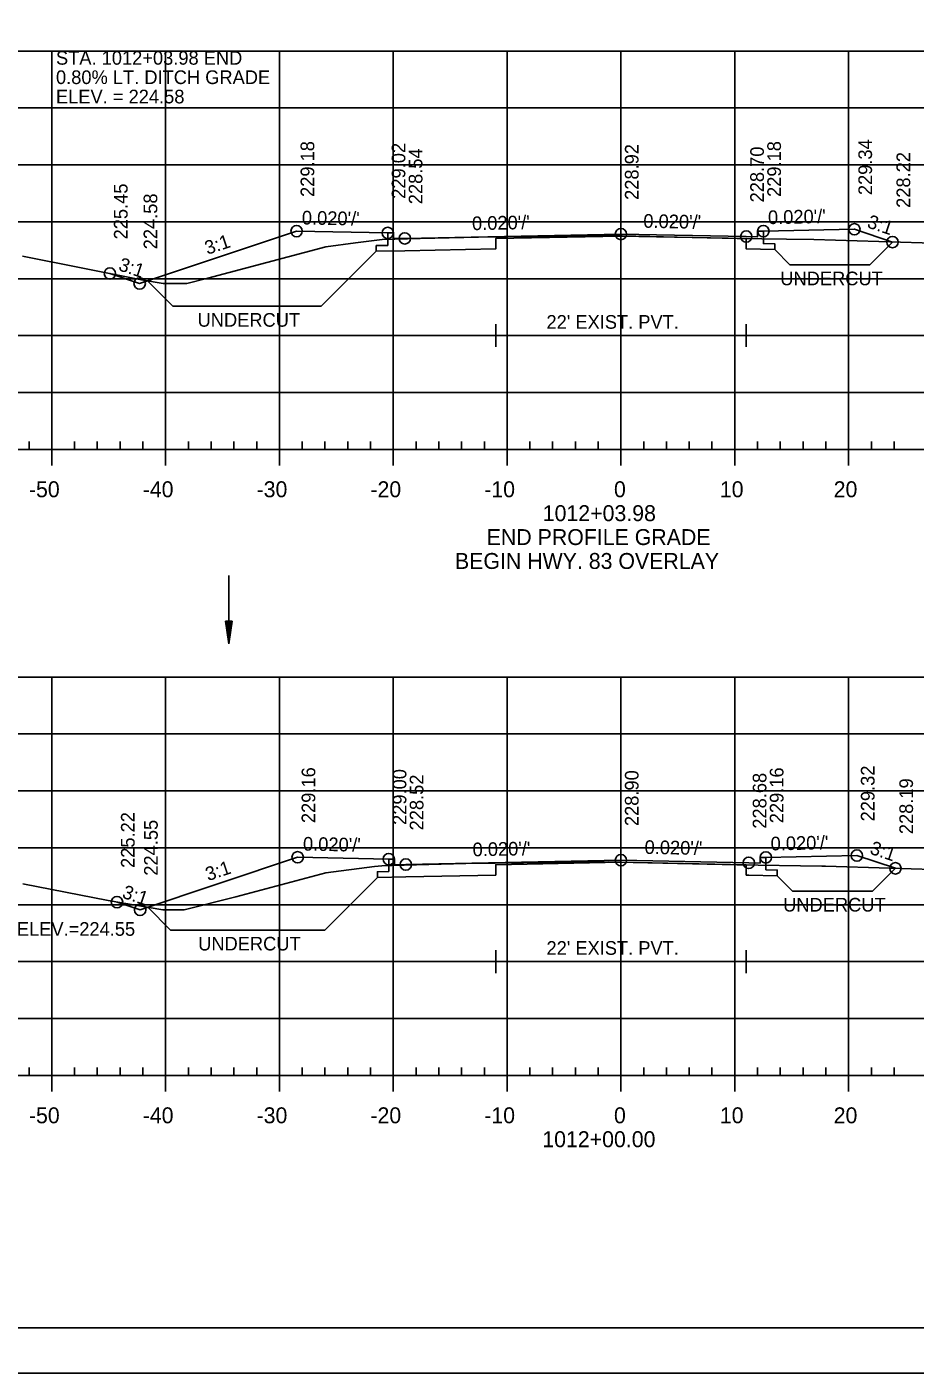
# Model space of a CAD drawing. Extents: x 1386544 to 1388153, y 379785 to 390999.
# Drawn here: x 1387314.3 to 1387392.4, y 381437.2 to 381555.5 of the extents above; entities that cross this region are included whole.
import ezdxf

# ---------------------------------------------------------------- set-up
doc = ezdxf.new("R2010")
doc.units = 0
for name, color, linetype in [('R_Alt Surface', 7, 'Continuous'), ('R_Axis', 7, 'Continuous'), ('R_Axis Annot', 7, 'Continuous'), ('R_Border', 7, 'Continuous'), ('R_Dimension', 7, 'Continuous'), ('R_Exist Surface', 7, 'Continuous'), ('R_Fin Surface', 7, 'Continuous'), ('R_Fin Surface Annot', 7, 'Continuous'), ('R_Grid', 7, 'Continuous'), ('R_No Plot', 7, 'Continuous'), ('R_Water', 7, 'Continuous'), ('R_Xsect Elev', 7, 'Continuous'), ('R_Xsect Slope', 7, 'Continuous')]:
    doc.layers.add(name, color=color, linetype=linetype)

msp = doc.modelspace()

# ---------------------------------------------------------------- linework, layer by layer
at = {"layer": 'R_Alt Surface'}
for points in [[(1387379.02, 381537.53), (1387379.02, 381536.44), (1387380.02, 381536.42), (1387380.02, 381535.92), (1387377.52, 381535.97), (1387377.52, 381535.96), (1387377.51, 381536.88), (1387366.51, 381537.1), (1387355.51, 381536.88), (1387355.51, 381535.96), (1387347.52, 381535.81), (1387345.02, 381535.76), (1387345.02, 381536.26), (1387346.02, 381536.28), (1387346.02, 381537.37)], [(1387355.51, 381529.35), (1387355.51, 381527.35)], [(1387377.51, 381529.35), (1387377.51, 381527.35)], [(1387355.51, 381528.35), (1387377.51, 381528.35)], [(1387379.24, 381482.51), (1387379.24, 381481.42), (1387380.24, 381481.4), (1387380.24, 381480.9), (1387377.74, 381480.95), (1387377.52, 381480.95), (1387377.51, 381481.87), (1387366.51, 381482.09), (1387355.51, 381481.87), (1387355.51, 381480.95), (1387347.61, 381480.8), (1387345.11, 381480.75), (1387345.11, 381481.25), (1387346.11, 381481.27), (1387346.11, 381482.36)], [(1387355.51, 381474.35), (1387355.51, 381472.35)], [(1387355.51, 381473.35), (1387377.51, 381473.35)], [(1387377.51, 381474.35), (1387377.51, 381472.35)]]:
    msp.add_lwpolyline(points, dxfattribs=at)
at = {"layer": 'R_Axis'}
for p, q in [((1387221.51, 381518.35), (1387511.51, 381518.35)), ((1387314.51, 381518.35), (1387314.51, 381519.05)), ((1387316.51, 381516.95), (1387316.51, 381518.35)), ((1387318.51, 381518.35), (1387318.51, 381519.05)), ((1387320.51, 381518.35), (1387320.51, 381519.05)), ((1387322.51, 381518.35), (1387322.51, 381519.05)), ((1387324.51, 381518.35), (1387324.51, 381519.05)), ((1387326.51, 381516.95), (1387326.51, 381518.35)), ((1387328.51, 381518.35), (1387328.51, 381519.05)), ((1387330.51, 381518.35), (1387330.51, 381519.05)), ((1387332.51, 381518.35), (1387332.51, 381519.05)), ((1387334.51, 381518.35), (1387334.51, 381519.05)), ((1387336.51, 381516.95), (1387336.51, 381518.35)), ((1387338.51, 381518.35), (1387338.51, 381519.05)), ((1387340.51, 381518.35), (1387340.51, 381519.05)), ((1387342.51, 381518.35), (1387342.51, 381519.05)), ((1387344.51, 381518.35), (1387344.51, 381519.05)), ((1387346.51, 381516.95), (1387346.51, 381518.35)), ((1387348.51, 381518.35), (1387348.51, 381519.05)), ((1387350.51, 381518.35), (1387350.51, 381519.05)), ((1387352.51, 381518.35), (1387352.51, 381519.05)), ((1387354.51, 381518.35), (1387354.51, 381519.05)), ((1387356.51, 381516.95), (1387356.51, 381518.35)), ((1387358.51, 381518.35), (1387358.51, 381519.05)), ((1387360.51, 381518.35), (1387360.51, 381519.05)), ((1387362.51, 381518.35), (1387362.51, 381519.05)), ((1387364.51, 381518.35), (1387364.51, 381519.05)), ((1387366.51, 381516.95), (1387366.51, 381518.35)), ((1387368.51, 381518.35), (1387368.51, 381519.05)), ((1387370.51, 381518.35), (1387370.51, 381519.05)), ((1387372.51, 381518.35), (1387372.51, 381519.05)), ((1387374.51, 381518.35), (1387374.51, 381519.05)), ((1387376.51, 381516.95), (1387376.51, 381518.35)), ((1387378.51, 381518.35), (1387378.51, 381519.05)), ((1387380.51, 381518.35), (1387380.51, 381519.05)), ((1387382.51, 381518.35), (1387382.51, 381519.05)), ((1387384.51, 381518.35), (1387384.51, 381519.05)), ((1387386.51, 381516.95), (1387386.51, 381518.35)), ((1387388.51, 381518.35), (1387388.51, 381519.05)), ((1387390.51, 381518.35), (1387390.51, 381519.05)), ((1387314.51, 381463.35), (1387314.51, 381464.05)), ((1387318.51, 381463.35), (1387318.51, 381464.05)), ((1387320.51, 381463.35), (1387320.51, 381464.05)), ((1387322.51, 381463.35), (1387322.51, 381464.05)), ((1387324.51, 381463.35), (1387324.51, 381464.05)), ((1387328.51, 381463.35), (1387328.51, 381464.05)), ((1387330.51, 381463.35), (1387330.51, 381464.05)), ((1387332.51, 381463.35), (1387332.51, 381464.05)), ((1387334.51, 381463.35), (1387334.51, 381464.05)), ((1387338.51, 381463.35), (1387338.51, 381464.05)), ((1387340.51, 381463.35), (1387340.51, 381464.05)), ((1387342.51, 381463.35), (1387342.51, 381464.05)), ((1387344.51, 381463.35), (1387344.51, 381464.05)), ((1387348.51, 381463.35), (1387348.51, 381464.05)), ((1387350.51, 381463.35), (1387350.51, 381464.05)), ((1387352.51, 381463.35), (1387352.51, 381464.05)), ((1387354.51, 381463.35), (1387354.51, 381464.05)), ((1387358.51, 381463.35), (1387358.51, 381464.05)), ((1387360.51, 381463.35), (1387360.51, 381464.05)), ((1387362.51, 381463.35), (1387362.51, 381464.05)), ((1387364.51, 381463.35), (1387364.51, 381464.05)), ((1387368.51, 381463.35), (1387368.51, 381464.05)), ((1387370.51, 381463.35), (1387370.51, 381464.05)), ((1387372.51, 381463.35), (1387372.51, 381464.05)), ((1387374.51, 381463.35), (1387374.51, 381464.05)), ((1387378.51, 381463.35), (1387378.51, 381464.05)), ((1387380.51, 381463.35), (1387380.51, 381464.05)), ((1387382.51, 381463.35), (1387382.51, 381464.05)), ((1387384.51, 381463.35), (1387384.51, 381464.05)), ((1387388.51, 381463.35), (1387388.51, 381464.05)), ((1387390.51, 381463.35), (1387390.51, 381464.05)), ((1387221.51, 381463.35), (1387511.51, 381463.35)), ((1387316.51, 381461.95), (1387316.51, 381463.35)), ((1387326.51, 381461.95), (1387326.51, 381463.35)), ((1387336.51, 381461.95), (1387336.51, 381463.35)), ((1387346.51, 381461.95), (1387346.51, 381463.35)), ((1387356.51, 381461.95), (1387356.51, 381463.35)), ((1387366.51, 381461.95), (1387366.51, 381463.35)), ((1387376.51, 381461.95), (1387376.51, 381463.35)), ((1387386.51, 381461.95), (1387386.51, 381463.35))]:
    msp.add_line(p, q, dxfattribs=at)
at = {"layer": 'R_Border'}
msp.add_line((1387524.69, 381441.19), (1387208.51, 381441.19), dxfattribs=at)
at = {"layer": 'R_Dimension'}
for p, q in [((1387390.37, 381536.57), (1387388.37, 381534.57)), ((1387345.02, 381535.76), (1387340.19, 381530.93)), ((1387380.02, 381535.92), (1387381.36, 381534.57)), ((1387324.92, 381533.16), (1387327.15, 381530.93)), ((1387345.11, 381480.75), (1387340.5, 381476.13)), ((1387380.24, 381480.9), (1387381.59, 381479.55)), ((1387390.62, 381481.55), (1387388.62, 381479.55)), ((1387324.94, 381478.13), (1387326.94, 381476.13))]:
    msp.add_line(p, q, dxfattribs=at)
for points in [[(1387388.37, 381534.57), (1387381.36, 381534.57)], [(1387327.15, 381530.93), (1387340.19, 381530.93)], [(1387388.62, 381479.55), (1387381.59, 381479.55)], [(1387326.94, 381476.13), (1387340.5, 381476.13)]]:
    msp.add_lwpolyline(points, dxfattribs=at)
at = {"layer": 'R_Exist Surface'}
for points in [[(1387313.94, 381535.34), (1387324.39, 381533.25), (1387326.29, 381532.94), (1387326.51, 381532.93), (1387328.36, 381532.93), (1387330.23, 381533.4), (1387340.58, 381536.16), (1387343.19, 381536.5), (1387345.54, 381536.79), (1387348.87, 381536.87), (1387353.99, 381537.01), (1387358.95, 381537.06), (1387365.43, 381537.13), (1387371.45, 381536.99), (1387376.73, 381536.87), (1387381.05, 381536.81), (1387383.47, 381536.78), (1387387.25, 381536.67), (1387394.87, 381536.44)], [(1387313.96, 381480.2), (1387321.47, 381478.71), (1387326.26, 381477.91), (1387326.8, 381477.89), (1387328.14, 381477.89), (1387332.69, 381479.04), (1387340.58, 381481.15), (1387344.86, 381481.7), (1387345.5, 381481.77), (1387346.39, 381481.8), (1387353.98, 381481.99), (1387355.46, 381482.01), (1387365.41, 381482.11), (1387367.58, 381482.06), (1387376.69, 381481.86), (1387384.15, 381481.74), (1387384.28, 381481.74), (1387384.49, 381481.73), (1387395.79, 381481.39)]]:
    msp.add_lwpolyline(points, dxfattribs=at)
at = {"layer": 'R_Fin Surface'}
for points in [[(1387321.62, 381533.8), (1387324.23, 381532.94), (1387324.23, 381532.93), (1387338, 381537.52), (1387338.02, 381537.53), (1387346, 381537.37), (1387346.02, 381537.37), (1387346.51, 381537.37), (1387346.52, 381537.37), (1387346.52, 381536.87), (1387346.52, 381536.87), (1387347.51, 381536.89), (1387347.52, 381536.89), (1387366.49, 381537.27), (1387366.51, 381537.27), (1387377.5, 381537.05), (1387377.52, 381537.05), (1387378.51, 381537.03), (1387378.51, 381537.03), (1387378.52, 381537.53), (1387378.52, 381537.53), (1387379.01, 381537.53), (1387379.02, 381537.53), (1387387, 381537.69), (1387387.02, 381537.69), (1387390.36, 381536.57), (1387390.37, 381536.57)], [(1387322.24, 381478.58), (1387324.27, 381477.9), (1387338.11, 381482.52), (1387346.11, 381482.36), (1387346.61, 381482.36), (1387346.62, 381481.86), (1387347.61, 381481.88), (1387366.51, 381482.26), (1387377.74, 381482.03), (1387378.74, 381482.01), (1387378.74, 381482.51), (1387379.24, 381482.51), (1387387.24, 381482.67), (1387390.62, 381481.55)]]:
    msp.add_lwpolyline(points, dxfattribs=at)
at = {"layer": 'R_Grid'}
for p, q in [((1387221.51, 381553.35), (1387511.51, 381553.35)), ((1387316.51, 381518.35), (1387316.51, 381553.35)), ((1387326.51, 381518.35), (1387326.51, 381553.35)), ((1387336.51, 381518.35), (1387336.51, 381553.35)), ((1387346.51, 381518.35), (1387346.51, 381553.35)), ((1387356.51, 381518.35), (1387356.51, 381553.35)), ((1387366.51, 381518.35), (1387366.51, 381553.35)), ((1387376.51, 381518.35), (1387376.51, 381553.35)), ((1387386.51, 381518.35), (1387386.51, 381553.35)), ((1387221.51, 381548.35), (1387511.51, 381548.35)), ((1387221.51, 381543.35), (1387511.51, 381543.35)), ((1387221.51, 381538.35), (1387511.51, 381538.35)), ((1387221.51, 381533.35), (1387511.51, 381533.35)), ((1387221.51, 381528.35), (1387511.51, 381528.35)), ((1387221.51, 381523.35), (1387511.51, 381523.35)), ((1387221.51, 381518.35), (1387511.51, 381518.35)), ((1387221.51, 381498.35), (1387511.51, 381498.35)), ((1387316.51, 381463.35), (1387316.51, 381498.35)), ((1387326.51, 381463.35), (1387326.51, 381498.35)), ((1387336.51, 381463.35), (1387336.51, 381498.35)), ((1387346.51, 381463.35), (1387346.51, 381498.35)), ((1387356.51, 381463.35), (1387356.51, 381498.35)), ((1387366.51, 381463.35), (1387366.51, 381498.35)), ((1387376.51, 381463.35), (1387376.51, 381498.35)), ((1387386.51, 381463.35), (1387386.51, 381498.35)), ((1387221.51, 381493.35), (1387511.51, 381493.35)), ((1387221.51, 381488.35), (1387511.51, 381488.35)), ((1387221.51, 381483.35), (1387511.51, 381483.35)), ((1387221.51, 381478.35), (1387511.51, 381478.35)), ((1387221.51, 381473.35), (1387511.51, 381473.35)), ((1387221.51, 381468.35), (1387511.51, 381468.35)), ((1387221.51, 381463.35), (1387511.51, 381463.35))]:
    msp.add_line(p, q, dxfattribs=at)
at = {"layer": 'R_No Plot'}
msp.add_line((1387196.11, 381437.21), (1387529.45, 381437.21), dxfattribs=at)
for points in [[(1387196.11, 381650.54), (1387529.45, 381650.54), (1387529.45, 381437.21), (1387196.11, 381437.21)], [(1387442.43, 381646.65), (1387462.05, 381646.65), (1387462.05, 381636.77), (1387478.17, 381636.77), (1387501.37, 381636.77), (1387501.37, 381612.44), (1387524.69, 381612.44), (1387524.69, 381441.19), (1387208.51, 381441.19), (1387208.51, 381646.65)]]:
    msp.add_lwpolyline(points, close=True, dxfattribs=at)
for centre in [(1387338.02, 381537.53), (1387346.02, 381537.37), (1387347.52, 381536.89), (1387366.51, 381537.27), (1387377.52, 381537.05), (1387379.02, 381537.53), (1387387.02, 381537.69), (1387390.37, 381536.57), (1387321.62, 381533.8), (1387324.23, 381532.93), (1387338.11, 381482.52), (1387346.11, 381482.36), (1387366.51, 381482.26), (1387379.24, 381482.51), (1387387.24, 381482.67), (1387347.61, 381481.88), (1387377.74, 381482.03), (1387390.62, 381481.55), (1387322.24, 381478.58), (1387324.27, 381477.9)]:
    msp.add_circle(centre, 0.5, dxfattribs=at)
at = {"layer": 'R_Water'}
for p, q in [((1387332.07, 381507.26), (1387332.07, 381501.26)), ((1387331.77, 381503.26), (1387332.07, 381501.26)), ((1387332.37, 381503.26), (1387331.77, 381503.26)), ((1387331.77, 381503.26), (1387332.07, 381501.26)), ((1387332.37, 381503.26), (1387331.77, 381503.26)), ((1387331.82, 381503.26), (1387332.07, 381501.59)), ((1387331.82, 381503.26), (1387332.07, 381501.59)), ((1387331.87, 381503.26), (1387332.07, 381501.94)), ((1387331.87, 381503.26), (1387332.07, 381501.94)), ((1387331.92, 381503.26), (1387332.07, 381502.27)), ((1387331.92, 381503.26), (1387332.07, 381502.27)), ((1387331.97, 381503.26), (1387332.07, 381502.61)), ((1387331.97, 381503.26), (1387332.07, 381502.61)), ((1387332.02, 381503.26), (1387332.07, 381502.94)), ((1387332.02, 381503.26), (1387332.07, 381502.94)), ((1387332.37, 381503.26), (1387332.07, 381501.26)), ((1387332.17, 381503.26), (1387332.07, 381502.61)), ((1387332.27, 381503.26), (1387332.07, 381501.94)), ((1387332.32, 381503.26), (1387332.07, 381501.59)), ((1387332.22, 381503.26), (1387332.07, 381502.27)), ((1387332.12, 381503.26), (1387332.07, 381502.94)), ((1387332.37, 381503.26), (1387332.07, 381501.26)), ((1387332.17, 381503.26), (1387332.07, 381502.61)), ((1387332.27, 381503.26), (1387332.07, 381501.94)), ((1387332.32, 381503.26), (1387332.07, 381501.59)), ((1387332.22, 381503.26), (1387332.07, 381502.27)), ((1387332.12, 381503.26), (1387332.07, 381502.94))]:
    msp.add_line(p, q, dxfattribs=at)

# ---------------------------------------------------------------- texts
at = {"layer": 'R_Axis Annot'}
for s, p in [('-50', (1387314.5, 381514.15)), ('-40', (1387324.5, 381514.15)), ('-30', (1387334.5, 381514.15)), ('-20', (1387344.5, 381514.15)), ('-10', (1387354.5, 381514.15)), ('0', (1387365.9, 381514.15)), ('10', (1387375.2, 381514.15)), ('20', (1387385.2, 381514.15)), ('1012+03.98', (1387359.64, 381512.05)), ('END PROFILE GRADE', (1387354.72, 381509.95)), ('BEGIN HWY. 83 OVERLAY', (1387351.93, 381507.85)), ('-50', (1387314.5, 381459.15)), ('-40', (1387324.5, 381459.15)), ('-30', (1387334.5, 381459.15)), ('-20', (1387344.5, 381459.15)), ('-10', (1387354.5, 381459.15)), ('0', (1387365.9, 381459.15)), ('10', (1387375.2, 381459.15)), ('20', (1387385.2, 381459.15)), ('1012+00.00', (1387359.6, 381457.05))]:
    msp.add_text(s, height=1.4, dxfattribs=at).set_placement(p)
at = {"layer": 'R_Dimension'}
for p in [(1387380.51, 381532.77), (1387329.32, 381529.13), (1387380.76, 381477.75), (1387329.37, 381474.33)]:
    msp.add_text('UNDERCUT', height=1.2, dxfattribs=at).set_placement(p)
at = {"layer": 'R_Fin Surface Annot'}
for s, p in [('STA. 1012+03.98 END ', (1387316.88, 381552.15)), ('0.80% LT. DITCH GRADE', (1387316.88, 381550.45)), ('ELEV. = 224.58', (1387316.88, 381548.75)), ('ELEV.=224.55', (1387313.44, 381475.62))]:
    msp.add_text(s, height=1.2, dxfattribs=at).set_placement(p)
at = {"layer": 'R_Water'}
for p in [(1387359.97, 381528.95), (1387359.97, 381473.95)]:
    msp.add_text("22' EXIST. PVT.", height=1.2, dxfattribs=at).set_placement(p)
at = {"layer": 'R_Xsect Elev'}
for s, p in [('229.34', (1387388.57, 381540.69)), ('229.18', (1387339.57, 381540.53)), ('229.02', (1387347.57, 381540.37)), ('228.54', (1387349.07, 381539.89)), ('228.92', (1387368.06, 381540.27)), ('228.70', (1387379.07, 381540.05)), ('229.18', (1387380.57, 381540.53)), ('228.22', (1387391.92, 381539.57)), ('225.45', (1387323.17, 381536.8)), ('224.58', (1387325.78, 381535.93)), ('229.16', (1387339.66, 381485.52)), ('229.00', (1387347.66, 381485.36)), ('228.90', (1387368.06, 381485.26)), ('228.68', (1387379.29, 381485.03)), ('229.16', (1387380.79, 381485.51)), ('229.32', (1387388.79, 381485.67)), ('228.52', (1387349.16, 381484.88)), ('228.19', (1387392.17, 381484.55)), ('225.22', (1387323.79, 381481.58)), ('224.55', (1387325.82, 381480.9))]:
    msp.add_text(s, height=1.2, rotation=90, dxfattribs=at).set_placement(p)
at = {"layer": 'R_Xsect Slope'}
for s, rotation, p in [("0.020'/'", 358.8542, (1387338.47, 381538.12)), ("0.020'/'", 1.1458, (1387353.44, 381537.61)), ("0.020'/'", 358.8542, (1387368.47, 381537.83)), ("0.020'/'", 1.1458, (1387379.44, 381538.14)), ('3:1', 341.5651, (1387388.06, 381537.87)), ('3:1', 18.4349, (1387330.18, 381535.44)), ('3:1', 341.5651, (1387322.29, 381534.11)), ("0.020'/'", 358.8542, (1387338.57, 381483.11)), ("0.020'/'", 1.1458, (1387353.49, 381482.6)), ("0.020'/'", 358.8542, (1387368.58, 381482.82)), ("0.020'/'", 1.1458, (1387379.67, 381483.12)), ('3:1', 341.5651, (1387388.3, 381482.85)), ('3:1', 18.4349, (1387330.24, 381480.42)), ('3:1', 341.5651, (1387322.62, 381478.98))]:
    msp.add_text(s, height=1.2, rotation=rotation, dxfattribs=at).set_placement(p)

doc.saveas('drawing.dxf')
